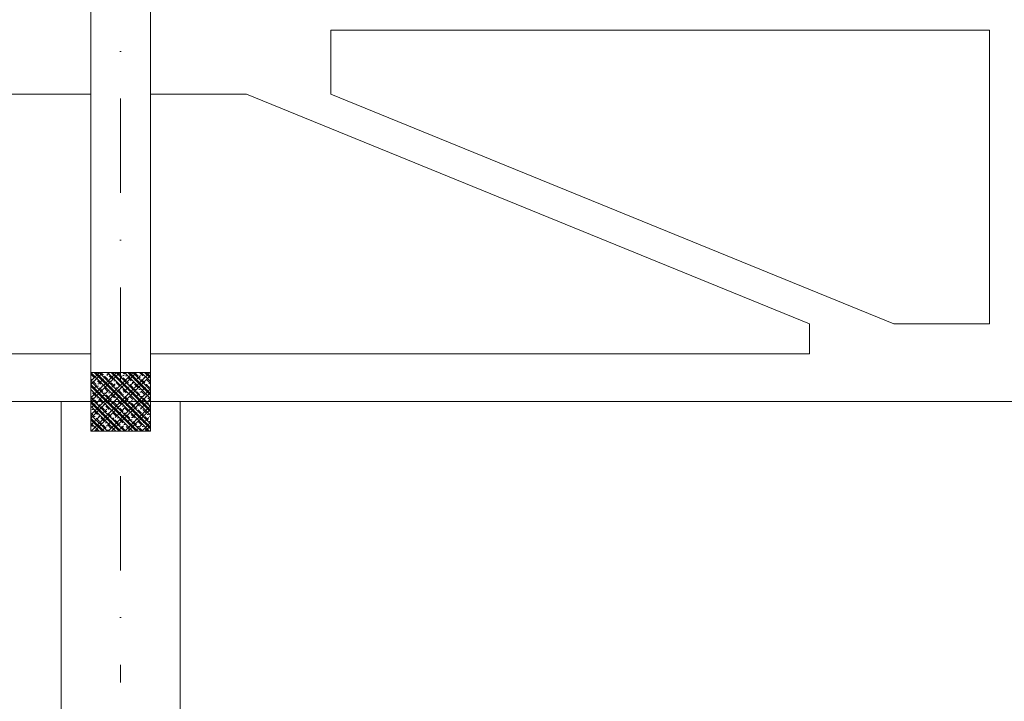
# Model space of a CAD drawing. Header units: millimetres. Extents: x -1695604 to 5289369, y -1488057 to 2187451.
# Tile 119 of 656: x 23660 to 26975, y -34523 to -32230. Entities that reach past the tile are written whole.
import ezdxf

# ---------------------------------------------------------------- set-up
doc = ezdxf.new("R2010")
doc.units = ezdxf.units.MM
doc.linetypes.add('CENTERX2', pattern=[101.6, 63.5, -12.7, 12.7, -12.7])
doc.linetypes.add('DASHDOT', pattern=[25.4, 12.7, -6.35, 0, -6.35])
for name, color, linetype, lineweight in [('A99_N_sraf', 252, 'Continuous', 0), ('A99_N_sraf @ 100', 252, 'Continuous', 0), ('A99_N_sraf @ 200 VP1', 252, 'Continuous', 0), ('A99_N_sraf @ 200 VP10', 252, 'Continuous', 0), ('A99_N_sraf @ 200 VP11', 252, 'Continuous', 0), ('A99_N_sraf @ 200 VP12', 252, 'Continuous', 0), ('A99_N_sraf @ 200 VP13', 252, 'Continuous', 0), ('A99_N_sraf @ 200 VP14', 252, 'Continuous', 0), ('A99_N_sraf @ 200 VP15', 252, 'Continuous', 0), ('A99_N_sraf @ 200 VP16', 252, 'Continuous', 0), ('A99_N_sraf @ 200 VP17', 252, 'Continuous', 0), ('A99_N_sraf @ 200 VP18', 252, 'Continuous', 0), ('A99_N_sraf @ 200 VP19', 252, 'Continuous', 0), ('A99_N_sraf @ 200 VP2', 252, 'Continuous', 0), ('A99_N_sraf @ 200 VP20', 252, 'Continuous', 0), ('A99_N_sraf @ 200 VP21', 252, 'Continuous', 0), ('A99_N_sraf @ 200 VP22', 252, 'Continuous', 0), ('A99_N_sraf @ 200 VP23', 252, 'Continuous', 0), ('A99_N_sraf @ 200 VP24', 252, 'Continuous', 0), ('A99_N_sraf @ 200 VP25', 252, 'Continuous', 0), ('A99_N_sraf @ 200 VP26', 252, 'Continuous', 0), ('A99_N_sraf @ 200 VP27', 252, 'Continuous', 0), ('A99_N_sraf @ 200 VP28', 252, 'Continuous', 0), ('A99_N_sraf @ 200 VP29', 252, 'Continuous', 0), ('A99_N_sraf @ 200 VP3', 252, 'Continuous', 0), ('A99_N_sraf @ 200 VP30', 252, 'Continuous', 0), ('A99_N_sraf @ 200 VP31', 252, 'Continuous', 0), ('A99_N_sraf @ 200 VP32', 252, 'Continuous', 0), ('A99_N_sraf @ 200 VP33', 252, 'Continuous', 0), ('A99_N_sraf @ 200 VP34', 252, 'Continuous', 0), ('A99_N_sraf @ 200 VP35', 252, 'Continuous', 0), ('A99_N_sraf @ 200 VP36', 252, 'Continuous', 0), ('A99_N_sraf @ 200 VP37', 252, 'Continuous', 0), ('A99_N_sraf @ 200 VP38', 252, 'Continuous', 0), ('A99_N_sraf @ 200 VP39', 252, 'Continuous', 0), ('A99_N_sraf @ 200 VP4', 252, 'Continuous', 0), ('A99_N_sraf @ 200 VP40', 252, 'Continuous', 0), ('A99_N_sraf @ 200 VP41', 252, 'Continuous', 0), ('A99_N_sraf @ 200 VP43', 252, 'Continuous', 0), ('A99_N_sraf @ 200 VP46', 252, 'Continuous', 0), ('A99_N_sraf @ 200 VP47', 252, 'Continuous', 0), ('A99_N_sraf @ 200 VP48', 252, 'Continuous', 0), ('A99_N_sraf @ 200 VP49', 252, 'Continuous', 0), ('A99_N_sraf @ 200 VP5', 252, 'Continuous', 0), ('A99_N_sraf @ 200 VP50', 252, 'Continuous', 0), ('A99_N_sraf @ 200 VP51', 252, 'Continuous', 0), ('A99_N_sraf @ 200 VP52', 252, 'Continuous', 0), ('A99_N_sraf @ 200 VP53', 252, 'Continuous', 0), ('A99_N_sraf @ 200 VP54', 252, 'Continuous', 0), ('A99_N_sraf @ 200 VP55', 252, 'Continuous', 0), ('A99_N_sraf @ 200 VP6', 252, 'Continuous', 0), ('A99_N_sraf @ 200 VP7', 252, 'Continuous', 0), ('A99_N_sraf @ 200 VP8', 252, 'Continuous', 0), ('A99_N_sraf @ 200 VP9', 252, 'Continuous', 0), ('A99_N_sraf @ 200 VPModel', 252, 'Continuous', 0), ('A99_N_sraf @ 50 (2) VP42', 252, 'Continuous', 0), ('A99_N_sraf @ 50 (2) VP44', 252, 'Continuous', 0), ('A99_N_sraf @ 50 (2) VP45', 252, 'Continuous', 0), ('A99_N_sraf @ 50 (2) VPModel', 252, 'Continuous', 0), ('A99_S_kce-pohl', 7, 'Continuous', 5), ('A99_S_kce-rez-sil', 7, 'Continuous', 15), ('A99_S_osy', 1, 'CENTERX2', 5)]:
    doc.layers.add(name, color=color, linetype=linetype, lineweight=lineweight)
pattern_1 = [(45, (18240, -2450), (-28.28427, 28.28427), []), (45, (18251.314, -2450), (-28.28427, 28.28427), []), (45, (18273.94, -2450), (-16.970563, 39.59798), [16, -8, 0, -8])]
pattern_2 = [(315, (-2450, -18240), (28.28427, 28.28427), []), (315, (-2450, -18251.314), (28.28427, 28.28427), []), (315, (-2450, -18273.94), (39.59798, 16.970563), [16, -8, 0, -8])]
pattern_3 = [(135, (2450, 18240), (-28.28427, -28.28427), []), (135, (2450, 18251.314), (-28.28427, -28.28427), []), (135, (2450, 18273.94), (-39.59798, -16.970563), [16, -8, 0, -8])]

# ---------------------------------------------------------------- blocks, each defined once
blk = doc.blocks.new('*U6489')
at = {"layer": 'A99_N_sraf @ 100', "lineweight": 0, "ltscale": 2, "transparency": 33554687}
h = blk.add_hatch(dxfattribs=at)
h.set_pattern_fill('ZELEZOBETON', color=256, scale=8)
h.set_pattern_definition(pattern_1)
h.paths.add_polyline_path([(24100, -33615), (24100, -33417.3), (23900, -33417.3), (23900, -33615)])
at = {"layer": 'A99_N_sraf @ 200 VP1', "lineweight": 0, "ltscale": 2, "transparency": 33554687}
h = blk.add_hatch(dxfattribs=at)
h.set_pattern_fill('ZELEZOBETON', color=256, scale=8)
h.set_pattern_definition(pattern_1)
h.paths.add_polyline_path([(24100, -33615), (24100, -33417.3), (23900, -33417.3), (23900, -33615)])
at = {"layer": 'A99_N_sraf @ 200 VP10', "lineweight": 0, "ltscale": 2, "transparency": 33554687}
h = blk.add_hatch(dxfattribs=at)
h.set_pattern_fill('ZELEZOBETON', color=256, scale=8)
h.set_pattern_definition(pattern_1)
h.paths.add_polyline_path([(24100, -33615), (24100, -33417.3), (23900, -33417.3), (23900, -33615)])
at = {"layer": 'A99_N_sraf @ 200 VP11', "lineweight": 0, "ltscale": 2, "transparency": 33554687}
h = blk.add_hatch(dxfattribs=at)
h.set_pattern_fill('ZELEZOBETON', color=256, scale=8)
h.set_pattern_definition(pattern_1)
h.paths.add_polyline_path([(24100, -33615), (24100, -33417.3), (23900, -33417.3), (23900, -33615)])
at = {"layer": 'A99_N_sraf @ 200 VP12', "lineweight": 0, "ltscale": 2, "transparency": 33554687}
h = blk.add_hatch(dxfattribs=at)
h.set_pattern_fill('ZELEZOBETON', color=256, scale=8)
h.set_pattern_definition(pattern_1)
h.paths.add_polyline_path([(24100, -33615), (24100, -33417.3), (23900, -33417.3), (23900, -33615)])
at = {"layer": 'A99_N_sraf @ 200 VP13', "lineweight": 0, "ltscale": 2, "transparency": 33554687}
h = blk.add_hatch(dxfattribs=at)
h.set_pattern_fill('ZELEZOBETON', color=256, scale=8)
h.set_pattern_definition(pattern_2)
h.paths.add_polyline_path([(24100, -33615), (24100, -33417.3), (23900, -33417.3), (23900, -33615)])
at = {"layer": 'A99_N_sraf @ 200 VP14', "lineweight": 0, "ltscale": 2, "transparency": 33554687}
h = blk.add_hatch(dxfattribs=at)
h.set_pattern_fill('ZELEZOBETON', color=256, scale=8)
h.set_pattern_definition(pattern_2)
h.paths.add_polyline_path([(24100, -33615), (24100, -33417.3), (23900, -33417.3), (23900, -33615)])
at = {"layer": 'A99_N_sraf @ 200 VP15', "lineweight": 0, "ltscale": 2, "transparency": 33554687}
h = blk.add_hatch(dxfattribs=at)
h.set_pattern_fill('ZELEZOBETON', color=256, scale=8)
h.set_pattern_definition(pattern_1)
h.paths.add_polyline_path([(24100, -33615), (24100, -33417.3), (23900, -33417.3), (23900, -33615)])
at = {"layer": 'A99_N_sraf @ 200 VP16', "lineweight": 0, "ltscale": 2, "transparency": 33554687}
h = blk.add_hatch(dxfattribs=at)
h.set_pattern_fill('ZELEZOBETON', color=256, scale=8)
h.set_pattern_definition(pattern_1)
h.paths.add_polyline_path([(24100, -33615), (24100, -33417.3), (23900, -33417.3), (23900, -33615)])
at = {"layer": 'A99_N_sraf @ 200 VP17', "lineweight": 0, "ltscale": 2, "transparency": 33554687}
h = blk.add_hatch(dxfattribs=at)
h.set_pattern_fill('ZELEZOBETON', color=256, scale=8)
h.set_pattern_definition(pattern_1)
h.paths.add_polyline_path([(24100, -33615), (24100, -33417.3), (23900, -33417.3), (23900, -33615)])
at = {"layer": 'A99_N_sraf @ 200 VP18', "lineweight": 0, "ltscale": 2, "transparency": 33554687}
h = blk.add_hatch(dxfattribs=at)
h.set_pattern_fill('ZELEZOBETON', color=256, scale=8)
h.set_pattern_definition(pattern_2)
h.paths.add_polyline_path([(24100, -33615), (24100, -33417.3), (23900, -33417.3), (23900, -33615)])
at = {"layer": 'A99_N_sraf @ 200 VP19', "lineweight": 0, "ltscale": 2, "transparency": 33554687}
h = blk.add_hatch(dxfattribs=at)
h.set_pattern_fill('ZELEZOBETON', color=256, scale=8)
h.set_pattern_definition(pattern_1)
h.paths.add_polyline_path([(24100, -33615), (24100, -33417.3), (23900, -33417.3), (23900, -33615)])
at = {"layer": 'A99_N_sraf @ 200 VP2', "lineweight": 0, "ltscale": 2, "transparency": 33554687}
h = blk.add_hatch(dxfattribs=at)
h.set_pattern_fill('ZELEZOBETON', color=256, scale=8)
h.set_pattern_definition(pattern_1)
h.paths.add_polyline_path([(24100, -33615), (24100, -33417.3), (23900, -33417.3), (23900, -33615)])
at = {"layer": 'A99_N_sraf @ 200 VP20', "lineweight": 0, "ltscale": 2, "transparency": 33554687}
h = blk.add_hatch(dxfattribs=at)
h.set_pattern_fill('ZELEZOBETON', color=256, scale=8)
h.set_pattern_definition(pattern_1)
h.paths.add_polyline_path([(24100, -33615), (24100, -33417.3), (23900, -33417.3), (23900, -33615)])
at = {"layer": 'A99_N_sraf @ 200 VP21', "lineweight": 0, "ltscale": 2, "transparency": 33554687}
h = blk.add_hatch(dxfattribs=at)
h.set_pattern_fill('ZELEZOBETON', color=256, scale=8)
h.set_pattern_definition(pattern_1)
h.paths.add_polyline_path([(24100, -33615), (24100, -33417.3), (23900, -33417.3), (23900, -33615)])
at = {"layer": 'A99_N_sraf @ 200 VP22', "lineweight": 0, "ltscale": 2, "transparency": 33554687}
h = blk.add_hatch(dxfattribs=at)
h.set_pattern_fill('ZELEZOBETON', color=256, scale=8)
h.set_pattern_definition(pattern_1)
h.paths.add_polyline_path([(24100, -33615), (24100, -33417.3), (23900, -33417.3), (23900, -33615)])
at = {"layer": 'A99_N_sraf @ 200 VP23', "lineweight": 0, "ltscale": 2, "transparency": 33554687}
h = blk.add_hatch(dxfattribs=at)
h.set_pattern_fill('ZELEZOBETON', color=256, scale=8)
h.set_pattern_definition(pattern_1)
h.paths.add_polyline_path([(24100, -33615), (24100, -33417.3), (23900, -33417.3), (23900, -33615)])
at = {"layer": 'A99_N_sraf @ 200 VP24', "lineweight": 0, "ltscale": 2, "transparency": 33554687}
h = blk.add_hatch(dxfattribs=at)
h.set_pattern_fill('ZELEZOBETON', color=256, scale=8)
h.set_pattern_definition(pattern_2)
h.paths.add_polyline_path([(24100, -33615), (24100, -33417.3), (23900, -33417.3), (23900, -33615)])
at = {"layer": 'A99_N_sraf @ 200 VP25', "lineweight": 0, "ltscale": 2, "transparency": 33554687}
h = blk.add_hatch(dxfattribs=at)
h.set_pattern_fill('ZELEZOBETON', color=256, scale=8)
h.set_pattern_definition(pattern_1)
h.paths.add_polyline_path([(24100, -33615), (24100, -33417.3), (23900, -33417.3), (23900, -33615)])
at = {"layer": 'A99_N_sraf @ 200 VP26', "lineweight": 0, "ltscale": 2, "transparency": 33554687}
h = blk.add_hatch(dxfattribs=at)
h.set_pattern_fill('ZELEZOBETON', color=256, scale=8)
h.set_pattern_definition(pattern_1)
h.paths.add_polyline_path([(24100, -33615), (24100, -33417.3), (23900, -33417.3), (23900, -33615)])
at = {"layer": 'A99_N_sraf @ 200 VP27', "lineweight": 0, "ltscale": 2, "transparency": 33554687}
h = blk.add_hatch(dxfattribs=at)
h.set_pattern_fill('ZELEZOBETON', color=256, scale=8)
h.set_pattern_definition(pattern_1)
h.paths.add_polyline_path([(24100, -33615), (24100, -33417.3), (23900, -33417.3), (23900, -33615)])
at = {"layer": 'A99_N_sraf @ 200 VP28', "lineweight": 0, "ltscale": 2, "transparency": 33554687}
h = blk.add_hatch(dxfattribs=at)
h.set_pattern_fill('ZELEZOBETON', color=256, scale=8)
h.set_pattern_definition(pattern_1)
h.paths.add_polyline_path([(24100, -33615), (24100, -33417.3), (23900, -33417.3), (23900, -33615)])
at = {"layer": 'A99_N_sraf @ 200 VP29', "lineweight": 0, "ltscale": 2, "transparency": 33554687}
h = blk.add_hatch(dxfattribs=at)
h.set_pattern_fill('ZELEZOBETON', color=256, scale=8)
h.set_pattern_definition(pattern_1)
h.paths.add_polyline_path([(24100, -33615), (24100, -33417.3), (23900, -33417.3), (23900, -33615)])
at = {"layer": 'A99_N_sraf @ 200 VP3', "lineweight": 0, "ltscale": 2, "transparency": 33554687}
h = blk.add_hatch(dxfattribs=at)
h.set_pattern_fill('ZELEZOBETON', color=256, scale=8)
h.set_pattern_definition(pattern_1)
h.paths.add_polyline_path([(24100, -33615), (24100, -33417.3), (23900, -33417.3), (23900, -33615)])
at = {"layer": 'A99_N_sraf @ 200 VP30', "lineweight": 0, "ltscale": 2, "transparency": 33554687}
h = blk.add_hatch(dxfattribs=at)
h.set_pattern_fill('ZELEZOBETON', color=256, scale=8)
h.set_pattern_definition(pattern_1)
h.paths.add_polyline_path([(24100, -33615), (24100, -33417.3), (23900, -33417.3), (23900, -33615)])
at = {"layer": 'A99_N_sraf @ 200 VP31', "lineweight": 0, "ltscale": 2, "transparency": 33554687}
h = blk.add_hatch(dxfattribs=at)
h.set_pattern_fill('ZELEZOBETON', color=256, scale=8)
h.set_pattern_definition(pattern_1)
h.paths.add_polyline_path([(24100, -33615), (24100, -33417.3), (23900, -33417.3), (23900, -33615)])
at = {"layer": 'A99_N_sraf @ 200 VP32', "lineweight": 0, "ltscale": 2, "transparency": 33554687}
h = blk.add_hatch(dxfattribs=at)
h.set_pattern_fill('ZELEZOBETON', color=256, scale=8)
h.set_pattern_definition(pattern_1)
h.paths.add_polyline_path([(24100, -33615), (24100, -33417.3), (23900, -33417.3), (23900, -33615)])
at = {"layer": 'A99_N_sraf @ 200 VP33', "lineweight": 0, "ltscale": 2, "transparency": 33554687}
h = blk.add_hatch(dxfattribs=at)
h.set_pattern_fill('ZELEZOBETON', color=256, scale=8)
h.set_pattern_definition(pattern_1)
h.paths.add_polyline_path([(24100, -33615), (24100, -33417.3), (23900, -33417.3), (23900, -33615)])
at = {"layer": 'A99_N_sraf @ 200 VP34', "lineweight": 0, "ltscale": 2, "transparency": 33554687}
h = blk.add_hatch(dxfattribs=at)
h.set_pattern_fill('ZELEZOBETON', color=256, scale=8)
h.set_pattern_definition(pattern_1)
h.paths.add_polyline_path([(24100, -33615), (24100, -33417.3), (23900, -33417.3), (23900, -33615)])
at = {"layer": 'A99_N_sraf @ 200 VP35', "lineweight": 0, "ltscale": 2, "transparency": 33554687}
h = blk.add_hatch(dxfattribs=at)
h.set_pattern_fill('ZELEZOBETON', color=256, scale=8)
h.set_pattern_definition(pattern_1)
h.paths.add_polyline_path([(24100, -33615), (24100, -33417.3), (23900, -33417.3), (23900, -33615)])
at = {"layer": 'A99_N_sraf @ 200 VP36', "lineweight": 0, "ltscale": 2, "transparency": 33554687}
h = blk.add_hatch(dxfattribs=at)
h.set_pattern_fill('ZELEZOBETON', color=256, scale=8)
h.set_pattern_definition(pattern_1)
h.paths.add_polyline_path([(24100, -33615), (24100, -33417.3), (23900, -33417.3), (23900, -33615)])
at = {"layer": 'A99_N_sraf @ 200 VP37', "lineweight": 0, "ltscale": 2, "transparency": 33554687}
h = blk.add_hatch(dxfattribs=at)
h.set_pattern_fill('ZELEZOBETON', color=256, scale=8)
h.set_pattern_definition(pattern_1)
h.paths.add_polyline_path([(24100, -33615), (24100, -33417.3), (23900, -33417.3), (23900, -33615)])
at = {"layer": 'A99_N_sraf @ 200 VP38', "lineweight": 0, "ltscale": 2, "transparency": 33554687}
h = blk.add_hatch(dxfattribs=at)
h.set_pattern_fill('ZELEZOBETON', color=256, scale=8)
h.set_pattern_definition(pattern_1)
h.paths.add_polyline_path([(24100, -33615), (24100, -33417.3), (23900, -33417.3), (23900, -33615)])
at = {"layer": 'A99_N_sraf @ 200 VP39', "lineweight": 0, "ltscale": 2, "transparency": 33554687}
h = blk.add_hatch(dxfattribs=at)
h.set_pattern_fill('ZELEZOBETON', color=256, scale=8)
h.set_pattern_definition(pattern_1)
h.paths.add_polyline_path([(24100, -33615), (24100, -33417.3), (23900, -33417.3), (23900, -33615)])
at = {"layer": 'A99_N_sraf @ 200 VP4', "lineweight": 0, "ltscale": 2, "transparency": 33554687}
h = blk.add_hatch(dxfattribs=at)
h.set_pattern_fill('ZELEZOBETON', color=256, scale=8)
h.set_pattern_definition(pattern_1)
h.paths.add_polyline_path([(24100, -33615), (24100, -33417.3), (23900, -33417.3), (23900, -33615)])
at = {"layer": 'A99_N_sraf @ 200 VP40', "lineweight": 0, "ltscale": 2, "transparency": 33554687}
h = blk.add_hatch(dxfattribs=at)
h.set_pattern_fill('ZELEZOBETON', color=256, scale=8)
h.set_pattern_definition(pattern_1)
h.paths.add_polyline_path([(24100, -33615), (24100, -33417.3), (23900, -33417.3), (23900, -33615)])
at = {"layer": 'A99_N_sraf @ 200 VP41', "lineweight": 0, "ltscale": 2, "transparency": 33554687}
h = blk.add_hatch(dxfattribs=at)
h.set_pattern_fill('ZELEZOBETON', color=256, scale=8)
h.set_pattern_definition(pattern_3)
h.paths.add_polyline_path([(24100, -33615), (24100, -33417.3), (23900, -33417.3), (23900, -33615)])
at = {"layer": 'A99_N_sraf @ 200 VP43', "lineweight": 0, "ltscale": 2, "transparency": 33554687}
h = blk.add_hatch(dxfattribs=at)
h.set_pattern_fill('ZELEZOBETON', color=256, scale=8)
h.set_pattern_definition(pattern_1)
h.paths.add_polyline_path([(24100, -33615), (24100, -33417.3), (23900, -33417.3), (23900, -33615)])
at = {"layer": 'A99_N_sraf @ 200 VP46', "lineweight": 0, "ltscale": 2, "transparency": 33554687}
h = blk.add_hatch(dxfattribs=at)
h.set_pattern_fill('ZELEZOBETON', color=256, scale=8)
h.set_pattern_definition(pattern_1)
h.paths.add_polyline_path([(24100, -33615), (24100, -33417.3), (23900, -33417.3), (23900, -33615)])
at = {"layer": 'A99_N_sraf @ 200 VP47', "lineweight": 0, "ltscale": 2, "transparency": 33554687}
h = blk.add_hatch(dxfattribs=at)
h.set_pattern_fill('ZELEZOBETON', color=256, scale=8)
h.set_pattern_definition(pattern_1)
h.paths.add_polyline_path([(24100, -33615), (24100, -33417.3), (23900, -33417.3), (23900, -33615)])
at = {"layer": 'A99_N_sraf @ 200 VP48', "lineweight": 0, "ltscale": 2, "transparency": 33554687}
h = blk.add_hatch(dxfattribs=at)
h.set_pattern_fill('ZELEZOBETON', color=256, scale=8)
h.set_pattern_definition(pattern_1)
h.paths.add_polyline_path([(24100, -33615), (24100, -33417.3), (23900, -33417.3), (23900, -33615)])
at = {"layer": 'A99_N_sraf @ 200 VP49', "lineweight": 0, "ltscale": 2, "transparency": 33554687}
h = blk.add_hatch(dxfattribs=at)
h.set_pattern_fill('ZELEZOBETON', color=256, scale=8)
h.set_pattern_definition(pattern_1)
h.paths.add_polyline_path([(24100, -33615), (24100, -33417.3), (23900, -33417.3), (23900, -33615)])
at = {"layer": 'A99_N_sraf @ 200 VP5', "lineweight": 0, "ltscale": 2, "transparency": 33554687}
h = blk.add_hatch(dxfattribs=at)
h.set_pattern_fill('ZELEZOBETON', color=256, scale=8)
h.set_pattern_definition(pattern_1)
h.paths.add_polyline_path([(24100, -33615), (24100, -33417.3), (23900, -33417.3), (23900, -33615)])
at = {"layer": 'A99_N_sraf @ 200 VP50', "lineweight": 0, "ltscale": 2, "transparency": 33554687}
h = blk.add_hatch(dxfattribs=at)
h.set_pattern_fill('ZELEZOBETON', color=256, scale=8)
h.set_pattern_definition(pattern_1)
h.paths.add_polyline_path([(24100, -33615), (24100, -33417.3), (23900, -33417.3), (23900, -33615)])
at = {"layer": 'A99_N_sraf @ 200 VP51', "lineweight": 0, "ltscale": 2, "transparency": 33554687}
h = blk.add_hatch(dxfattribs=at)
h.set_pattern_fill('ZELEZOBETON', color=256, scale=8)
h.set_pattern_definition([(135, (2450, 18240), (-28.28427, -28.28427), []), (135, (2450, 18251.314), (-28.28427, -28.28427), []), (135, (2450, 18273.94), (-39.59798, -16.970563), [16, -8, 0, -8])])
h.paths.add_polyline_path([(24100, -33615), (24100, -33417.3), (23900, -33417.3), (23900, -33615)])
at = {"layer": 'A99_N_sraf @ 200 VP52', "lineweight": 0, "ltscale": 2, "transparency": 33554687}
h = blk.add_hatch(dxfattribs=at)
h.set_pattern_fill('ZELEZOBETON', color=256, scale=8)
h.set_pattern_definition(pattern_1)
h.paths.add_polyline_path([(24100, -33615), (24100, -33417.3), (23900, -33417.3), (23900, -33615)])
at = {"layer": 'A99_N_sraf @ 200 VP53', "lineweight": 0, "ltscale": 2, "transparency": 33554687}
h = blk.add_hatch(dxfattribs=at)
h.set_pattern_fill('ZELEZOBETON', color=256, scale=8)
h.set_pattern_definition(pattern_1)
h.paths.add_polyline_path([(24100, -33615), (24100, -33417.3), (23900, -33417.3), (23900, -33615)])
at = {"layer": 'A99_N_sraf @ 200 VP54', "lineweight": 0, "ltscale": 2, "transparency": 33554687}
h = blk.add_hatch(dxfattribs=at)
h.set_pattern_fill('ZELEZOBETON', color=256, scale=8)
h.set_pattern_definition(pattern_1)
h.paths.add_polyline_path([(24100, -33615), (24100, -33417.3), (23900, -33417.3), (23900, -33615)])
at = {"layer": 'A99_N_sraf @ 200 VP55', "lineweight": 0, "ltscale": 2, "transparency": 33554687}
h = blk.add_hatch(dxfattribs=at)
h.set_pattern_fill('ZELEZOBETON', color=256, scale=8)
h.set_pattern_definition(pattern_1)
h.paths.add_polyline_path([(24100, -33615), (24100, -33417.3), (23900, -33417.3), (23900, -33615)])
at = {"layer": 'A99_N_sraf @ 200 VP6', "lineweight": 0, "ltscale": 2, "transparency": 33554687}
h = blk.add_hatch(dxfattribs=at)
h.set_pattern_fill('ZELEZOBETON', color=256, scale=8)
h.set_pattern_definition(pattern_1)
h.paths.add_polyline_path([(24100, -33615), (24100, -33417.3), (23900, -33417.3), (23900, -33615)])
at = {"layer": 'A99_N_sraf @ 200 VP7', "lineweight": 0, "ltscale": 2, "transparency": 33554687}
h = blk.add_hatch(dxfattribs=at)
h.set_pattern_fill('ZELEZOBETON', color=256, scale=8)
h.set_pattern_definition(pattern_1)
h.paths.add_polyline_path([(24100, -33615), (24100, -33417.3), (23900, -33417.3), (23900, -33615)])
at = {"layer": 'A99_N_sraf @ 200 VP8', "lineweight": 0, "ltscale": 2, "transparency": 33554687}
h = blk.add_hatch(dxfattribs=at)
h.set_pattern_fill('ZELEZOBETON', color=256, scale=8)
h.set_pattern_definition(pattern_1)
h.paths.add_polyline_path([(24100, -33615), (24100, -33417.3), (23900, -33417.3), (23900, -33615)])
at = {"layer": 'A99_N_sraf @ 200 VP9', "lineweight": 0, "ltscale": 2, "transparency": 33554687}
h = blk.add_hatch(dxfattribs=at)
h.set_pattern_fill('ZELEZOBETON', color=256, scale=8)
h.set_pattern_definition(pattern_1)
h.paths.add_polyline_path([(24100, -33615), (24100, -33417.3), (23900, -33417.3), (23900, -33615)])
at = {"layer": 'A99_N_sraf @ 200 VPModel', "lineweight": 0, "ltscale": 2, "transparency": 33554687}
h = blk.add_hatch(dxfattribs=at)
h.set_pattern_fill('ZELEZOBETON', color=256, scale=8)
h.set_pattern_definition(pattern_1)
h.paths.add_polyline_path([(24100, -33615), (24100, -33417.3), (23900, -33417.3), (23900, -33615)])
at = {"layer": 'A99_N_sraf @ 50 (2) VP42', "lineweight": 0, "ltscale": 2, "transparency": 33554687}
h = blk.add_hatch(dxfattribs=at)
h.set_pattern_fill('ZELEZOBETON', color=256, scale=8)
h.set_pattern_definition(pattern_3)
h.paths.add_polyline_path([(24100, -33615), (24100, -33417.3), (23900, -33417.3), (23900, -33615)])
at = {"layer": 'A99_N_sraf @ 50 (2) VP44', "lineweight": 0, "ltscale": 2, "transparency": 33554687}
h = blk.add_hatch(dxfattribs=at)
h.set_pattern_fill('ZELEZOBETON', color=256, scale=8)
h.set_pattern_definition(pattern_1)
h.paths.add_polyline_path([(24100, -33615), (24100, -33417.3), (23900, -33417.3), (23900, -33615)])
at = {"layer": 'A99_N_sraf @ 50 (2) VP45', "lineweight": 0, "ltscale": 2, "transparency": 33554687}
h = blk.add_hatch(dxfattribs=at)
h.set_pattern_fill('ZELEZOBETON', color=256, scale=8)
h.set_pattern_definition(pattern_3)
h.paths.add_polyline_path([(24100, -33615), (24100, -33417.3), (23900, -33417.3), (23900, -33615)])
at = {"layer": 'A99_N_sraf @ 50 (2) VPModel', "lineweight": 0, "ltscale": 2, "transparency": 33554687}
h = blk.add_hatch(dxfattribs=at)
h.set_pattern_fill('ZELEZOBETON', color=256, scale=8)
h.set_pattern_definition(pattern_1)
h.paths.add_polyline_path([(24100, -33615), (24100, -33417.3), (23900, -33417.3), (23900, -33615)])

msp = doc.modelspace()

# ---------------------------------------------------------------- linework, layer by layer
at = {"layer": 'A99_S_kce-pohl', "linetype": 'Continuous'}
for p, q in [((23900, -33515), (23900, -30955)), ((24100, -33515), (24100, -30955)), ((26925, -32265.9), (24707.3, -32265.9)), ((24707.3, -32480.9), (24707.3, -32265.9)), ((26925, -33253.1), (26925, -32265.9)), ((23576.7, -32480.9), (23900, -32480.9)), ((24423.3, -32480.9), (24100, -32480.9)), ((26319.5, -33253.1), (24423.3, -32480.9)), ((26603.5, -33253.1), (24707.3, -32480.9)), ((26319.5, -33253.1), (26319.5, -33354.1)), ((26925, -33253.1), (26603.5, -33253.1)), ((23900, -33354.1), (21680.5, -33354.1)), ((26319.5, -33354.1), (24100, -33354.1)), ((27630.5, -33515), (20369.5, -33515)), ((23800, -44635), (23800, -33515)), ((24200, -44635), (24200, -33515))]:
    msp.add_line(p, q, dxfattribs=at)
at = {"layer": 'A99_S_kce-rez-sil', "linetype": 'Continuous', "flags": 128}
msp.add_lwpolyline([(23900, -33417.3), (24100, -33417.3), (24100, -33615), (23900, -33615)], close=True, dxfattribs=at)
at = {"layer": 'A99_S_osy', "linetype": 'DASHDOT', "lineweight": 5, "ltscale": 25}
msp.add_line((24000, -28685), (24000, -34460), dxfattribs=at)

# ---------------------------------------------------------------- block references
at = {"layer": 'A99_N_sraf', "color": 3, "linetype": 'Continuous', "lineweight": 18}
msp.add_blockref('*U6489', (0, 0), dxfattribs=at)

doc.saveas('drawing.dxf')
